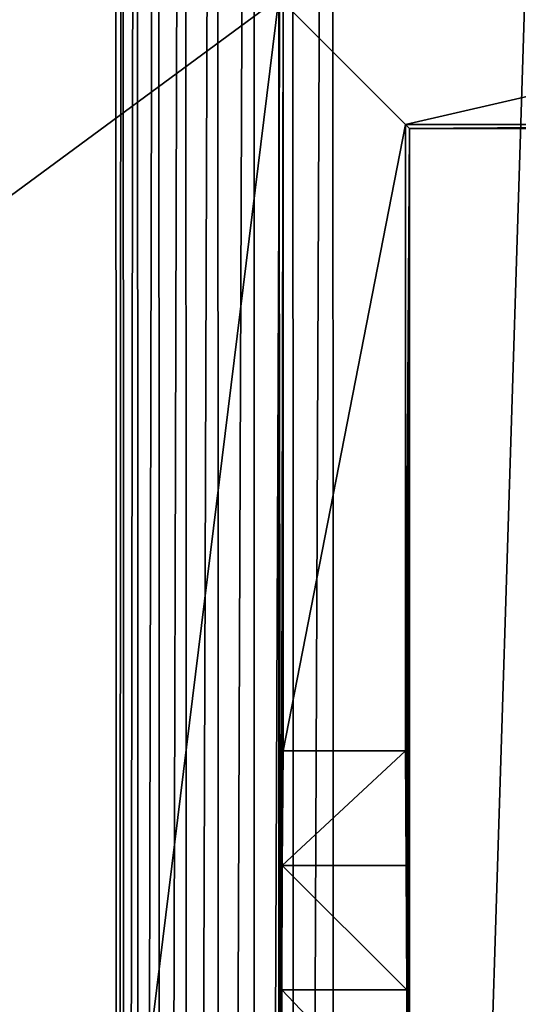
# Model space of a CAD drawing. Header units: metres. Extents: x -206 to 75, y -104 to 104.
# Tile 1027 of 1056: x 26.43 to 33.3, y 6.44 to 20. Entities that reach past the tile are written whole.
import ezdxf

# ---------------------------------------------------------------- set-up
doc = ezdxf.new("R2010")
doc.units = ezdxf.units.M
doc.layers.add('solid_01_1-CONSUMER_THERM_B_125288', color=7, linetype='CONTINUOUS')

msp = doc.modelspace()

# ---------------------------------------------------------------- linework, layer by layer
at = {"layer": 'solid_01_1-CONSUMER_THERM_B_125288'}
for points in [[(-27.776106, 66.214066), (28.050987, 67.836098), (-27.757145, -66.232315)], [(28.050987, 67.836098), (-27.757065, -66.785934), (-27.757145, -66.232315)], [(28.050987, 67.836098), (27.851068, 67.319839), (-27.757065, -66.785934)], [(27.851068, 67.319839), (27.74942, 66.775635), (-27.757065, -66.785934)], [(27.74942, 66.775635), (-28.058632, -67.846397), (-27.858715, -67.330139)], [(27.74942, 66.775635), (27.749498, 66.222015), (-28.058632, -67.846397)], [(27.74942, 66.775635), (-27.858715, -67.330139), (-27.757065, -66.785934)], [(27.749498, 66.222015), (27.768459, -66.224365), (-28.058632, -67.846397)], [(27.749498, 66.222015), (27.851305, 65.677841), (27.768459, -66.224365)], [(27.851305, 65.677841), (27.87011, -65.680161), (27.768459, -66.224365)], [(27.851305, 65.677841), (28.051369, 65.161636), (27.87011, -65.680161)], [(28.051369, 65.161636), (28.070026, -65.163902), (27.87011, -65.680161)], [(28.051369, 65.161636), (28.34288, 64.690987), (28.070026, -65.163902)], [(28.34288, 64.690987), (28.361403, -64.693169), (28.070026, -65.163902)], [(28.34288, 64.690987), (28.715908, 64.281921), (28.361403, -64.693169)], [(28.715908, 64.281921), (28.734314, -64.283997), (28.361403, -64.693169)], [(28.715908, 64.281921), (29.157747, 63.948364), (28.734314, -64.283997)], [(29.157747, 63.948364), (29.176058, -63.95031), (28.734314, -64.283997)], [(29.157747, 63.948364), (29.653353, 63.701675), (29.176058, -63.95031)], [(29.653353, 63.701675), (29.671591, -63.703476), (29.176058, -63.95031)], [(29.653353, 63.701675), (30.185843, 63.550251), (29.671591, -63.703476)], [(30.185843, 63.550251), (30.204039, -63.551903), (29.671591, -63.703476)], [(30.185843, 63.550251), (30.737085, 63.499252), (30.204039, -63.551903)], [(30.737085, 63.499252), (30.755268, -63.500744), (30.204039, -63.551903)], [(34.737087, 63.499825), (30.755268, -63.500744), (30.737085, 63.499252)], [(34.737087, 63.499825), (34.755268, -63.500172), (30.755268, -63.500744)], [(-37.500069, 41.072453, 108.410858), (37.499931, 41.072487, 108.410858), (-37.500031, -41.072514, 108.410858)], [(37.499931, 41.072487, 108.410858), (37.499969, -41.072479, 108.410858), (-37.500031, -41.072514, 108.410858)], [(-42.500034, -37.500031, 108.5), (42.499931, 37.500008, 108.5), (-42.500069, 37.499969, 108.5)], [(-42.500034, -37.500031, 108.5), (42.499966, -37.499992, 108.5), (42.499931, 37.500008, 108.5)], [(-25.00004, -20.258713, 6), (29.999941, 20.300001, 6), (24.999941, 20.258688, 6)], [(-25.00004, -20.258713, 6), (24.99996, -20.25869, 6), (29.999941, 20.300001, 6)], [(24.99996, -20.25869, 6), (29.99996, -20.299997, 6), (29.999941, 20.300001, 6)], [(30.028555, 2.922323, 9.277987), (29.999941, 20.300001, 6), (29.99996, -20.299997, 6)], [(30.028555, 2.922323, 9.277987), (30.057537, 20.242405, 12.6), (29.999941, 20.300001, 6)], [(30.028555, 2.922323, 9.277987), (30.032829, 4.818521, 9.76799), (30.057537, 20.242405, 12.6)], [(30.032829, 4.818521, 9.76799), (30.039162, 6.638673, 10.493651), (30.057537, 20.242405, 12.6)], [(30.039162, 6.638673, 10.493651), (30.04744, 8.351445, 11.442305), (30.057537, 20.242405, 12.6)], [(30.04744, 8.351445, 11.442305), (30.057543, 9.931769, 12.6), (30.057537, 20.242405, 12.6)], [(39.057537, 20.242409, 12.6), (30.057537, 20.242405, 12.6), (31.742344, 18.5576, 12.6)], [(30.057537, 20.242405, 12.6), (30.057543, 9.931769, 12.6), (31.742344, 18.5576, 12.6)], [(39.057537, 18.557604, 12.6), (39.057537, 20.242409, 12.6), (31.742344, 18.5576, 12.6)], [(30.057543, 9.931769, 12.6), (31.742348, 9.93177, 12.6), (31.742344, 18.5576, 12.6)], [(39.057537, 18.557604, 12.6), (31.742344, 18.5576, 12.6), (31.79994, 18.500002, 6)], [(31.742348, 9.93177, 12.6), (31.79994, 18.500002, 6), (31.742344, 18.5576, 12.6)], [(31.752451, 8.351465, 11.442317), (31.79994, 18.500002, 6), (31.742348, 9.93177, 12.6)], [(31.760731, 6.638705, 10.493666), (31.79994, 18.500002, 6), (31.752451, 8.351465, 11.442317)], [(31.767065, 4.81856, 9.768003), (31.79994, 18.500002, 6), (31.760731, 6.638705, 10.493666)], [(31.771341, 2.92234, 9.27799), (31.79994, 18.500002, 6), (31.767065, 4.81856, 9.768003)], [(31.773499, 0.979706, 9.030996), (31.79994, 18.500002, 6), (31.771341, 2.92234, 9.27799)], [(31.771345, -2.922335, 9.27799), (31.799959, -18.499998, 6), (31.79994, 18.500002, 6)], [(31.771345, -2.922335, 9.27799), (31.79994, 18.500002, 6), (31.773499, -0.979701, 9.030996)], [(31.773499, -0.979701, 9.030996), (31.79994, 18.500002, 6), (31.773499, 0.979706, 9.030996)], [(39.057537, 18.557604, 12.6), (31.79994, 18.500002, 6), (39.999943, 18.500006, 6)], [(31.799959, -18.499998, 6), (39.999943, 18.500006, 6), (31.79994, 18.500002, 6)], [(31.799959, -18.499998, 6), (39.999958, -18.499994, 6), (39.999943, 18.500006, 6)], [(30.04744, 8.351445, 11.442305), (31.742348, 9.93177, 12.6), (30.057543, 9.931769, 12.6)], [(31.752451, 8.351465, 11.442317), (31.742348, 9.93177, 12.6), (30.04744, 8.351445, 11.442305)], [(31.760731, 6.638705, 10.493666), (30.04744, 8.351445, 11.442305), (30.039162, 6.638673, 10.493651)], [(31.760731, 6.638705, 10.493666), (31.752451, 8.351465, 11.442317), (30.04744, 8.351445, 11.442305)], [(31.767065, 4.81856, 9.768003), (30.039162, 6.638673, 10.493651), (30.032829, 4.818521, 9.76799)], [(31.767065, 4.81856, 9.768003), (31.760731, 6.638705, 10.493666), (30.039162, 6.638673, 10.493651)]]:
    msp.add_3dface(points, dxfattribs=at)

doc.saveas('drawing.dxf')
